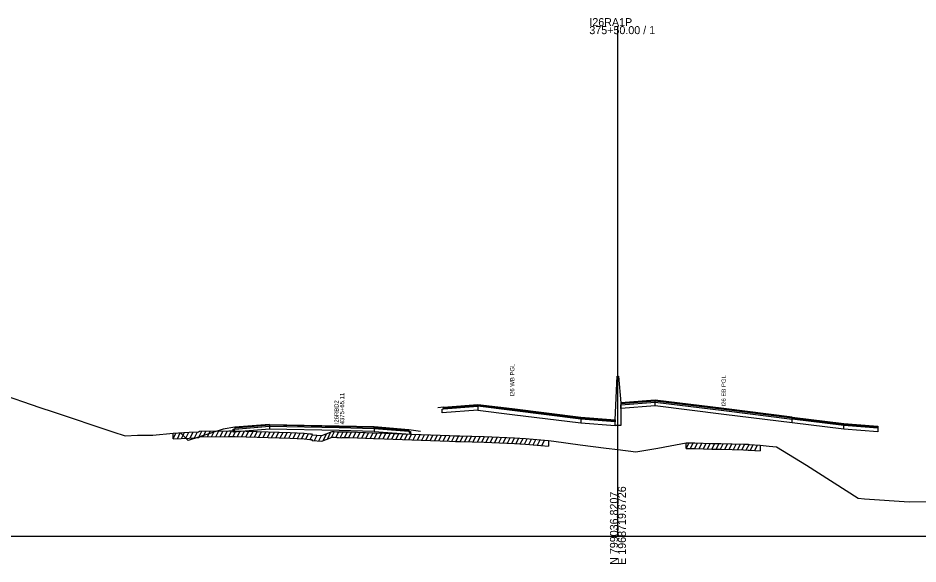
# Model space of a CAD drawing. Extents: x 1017 to 19997, y -1947 to 50737.
# Drawn here: x 14390.1 to 14705, y 25490.3 to 25681.3 of the extents above; entities that cross this region are included whole.
import ezdxf

# ---------------------------------------------------------------- set-up
doc = ezdxf.new("R2010")
doc.units = 0
for name, color, linetype in [('RD_GPK_XS_Cell', 7, 'Continuous'), ('RD_XS_Base', 7, 'Continuous'), ('RD_XS_ExGround', 7, 'Continuous'), ('RD_XS_ExPaveRet', 7, 'Continuous'), ('RD_XS_Greenside', 7, 'Continuous'), ('RD_XS_MedBWall', 7, 'Continuous'), ('RD_XS_Pave', 7, 'Continuous'), ('RD_XS_PaveOvlay', 7, 'Continuous'), ('RD_XS_TieSlope', 7, 'Continuous'), ('RD_XS_TX_Notes', 7, 'Continuous')]:
    doc.layers.add(name, color=color, linetype=linetype)

msp = doc.modelspace()

# ---------------------------------------------------------------- linework, layer by layer
at = {"layer": 'RD_GPK_XS_Cell'}
for p, q in [((14600, 25500), (14600, 25678.43)), ((14000, 25500), (14600, 25500)), ((14600, 25500), (15200, 25500))]:
    msp.add_line(p, q, dxfattribs=at)
at = {"layer": 'RD_XS_Base'}
for points in [[(14613, 25545.62), (14613, 25546.96)], [(14538.45, 25544.49), (14538.95, 25544.53), (14550.95, 25545.47)], [(14538.45, 25543.15), (14538.45, 25544.49)], [(14550.95, 25544.13), (14538.45, 25543.15)], [(14550.95, 25545.47), (14550.95, 25544.13)], [(14551, 25544.13), (14550.95, 25544.13)], [(14551, 25545.47), (14551, 25544.13)], [(14551, 25544.13), (14563, 25542.65), (14587, 25539.67)], [(14601, 25544.68), (14601, 25546.02)], [(14613, 25545.62), (14601, 25544.68)], [(14660.95, 25539.68), (14637, 25542.65), (14613, 25545.62)], [(14599, 25540.07), (14587, 25541.01)], [(14587, 25541.01), (14587, 25539.67)], [(14660.95, 25539.68), (14660.95, 25541.02)], [(14465.4, 25536.46), (14465.91, 25537.51), (14478.1, 25538.5)], [(14465.4, 25537.46), (14465.91, 25537.51), (14478.1, 25538.5)], [(14478.1, 25537.5), (14465.4, 25536.46)], [(14465.4, 25536.46), (14465.4, 25537.46)], [(14478.1, 25538.5), (14478.1, 25537.5)], [(14514.67, 25536.7), (14502.48, 25536.99), (14478.1, 25537.5)], [(14514.67, 25537.7), (14514.67, 25536.7)], [(14527.37, 25535.68), (14526.86, 25536.73), (14514.67, 25537.7)], [(14514.67, 25537.7), (14526.86, 25536.73), (14527.37, 25536.68)], [(14587, 25539.67), (14599, 25538.73)], [(14599, 25538.73), (14599, 25540.07)], [(14679, 25537.44), (14660.95, 25539.68)], [(14679, 25537.44), (14679, 25538.78)], [(14691, 25536.48), (14679, 25537.44)], [(14691, 25537.82), (14691, 25536.48)], [(14514.67, 25536.7), (14527.37, 25535.68)], [(14527.37, 25536.68), (14527.37, 25535.68)]]:
    msp.add_lwpolyline(points, dxfattribs=at)
at = {"layer": 'RD_XS_ExGround'}
msp.add_lwpolyline([(14382.77, 25550.18), (14397.7, 25545.03), (14402.42, 25543.51), (14423.24, 25536.5), (14427.57, 25535.11), (14431.93, 25535.34), (14437.24, 25535.38), (14444.33, 25536.06), (14450.01, 25536.37), (14453.23, 25536.54), (14453.57, 25536.76), (14463.88, 25536.91), (14464.61, 25536.92), (14466.03, 25536.88), (14477.62, 25536.54), (14485.29, 25536.26), (14490.16, 25536.07), (14492.25, 25535.87), (14492.77, 25535.82), (14493.06, 25535.53), (14496.4, 25535.26), (14497.9, 25535.83), (14499.99, 25536.66), (14500.73, 25536.62), (14501.59, 25536.55), (14502.2, 25536.51), (14503.25, 25536.48), (14503.48, 25536.55), (14504.3, 25536.53), (14506.06, 25536.52), (14514.42, 25536.18), (14518.37, 25536.03), (14521.38, 25535.92), (14531.11, 25535.58), (14541.07, 25535.25), (14543.18, 25535.17), (14544.71, 25535.13), (14553.23, 25534.88), (14563.77, 25534.4), (14565.69, 25534.32), (14567.63, 25534.16), (14575.68, 25533.49), (14577.55, 25533.22), (14586.83, 25532.01), (14595.89, 25530.86), (14600, 25530.32), (14606.24, 25529.5), (14613.98, 25530.84), (14618.29, 25531.62), (14623.89, 25532.7), (14625.55, 25532.72), (14626.9, 25532.69), (14632.87, 25532.5), (14636.05, 25532.42), (14643.89, 25532.21), (14645.56, 25532.16), (14645.98, 25532.14), (14649.75, 25531.92), (14652.97, 25531.57), (14655.51, 25531.34), (14666.01, 25524.85), (14684.05, 25513.29), (14686.33, 25513.14), (14701.86, 25512.06), (14724.19, 25512.23)], dxfattribs=at)
at = {"layer": 'RD_XS_ExPaveRet'}
for p, q in [((14444.33, 25534.06), (14445.36, 25536.11)), ((14444.33, 25534.06), (14444.33, 25536.06)), ((14444.33, 25534.06), (14450.01, 25534.37)), ((14445.83, 25534.14), (14446.86, 25536.2)), ((14447.33, 25534.22), (14448.36, 25536.28)), ((14448.83, 25534.3), (14449.86, 25536.36)), ((14450.01, 25534.37), (14453.23, 25534.54)), ((14450.33, 25534.38), (14451.36, 25536.44)), ((14451.83, 25534.47), (14452.86, 25536.52)), ((14453.23, 25534.54), (14453.57, 25534.76)), ((14453.33, 25534.61), (14454.41, 25536.77)), ((14453.57, 25534.76), (14463.88, 25534.91)), ((14454.83, 25534.77), (14455.83, 25536.79)), ((14456.33, 25534.8), (14457.33, 25536.81)), ((14457.83, 25534.82), (14458.83, 25536.83)), ((14459.33, 25534.84), (14460.33, 25536.85)), ((14460.83, 25534.86), (14461.83, 25536.88)), ((14462.33, 25534.88), (14463.33, 25536.9)), ((14463.83, 25534.9), (14464.83, 25536.91)), ((14463.88, 25534.91), (14464.61, 25534.92)), ((14464.61, 25534.92), (14466.03, 25534.88)), ((14465.33, 25534.9), (14466.31, 25536.87)), ((14466.03, 25534.88), (14477.62, 25534.54)), ((14466.83, 25534.86), (14467.81, 25536.83)), ((14468.33, 25534.81), (14469.31, 25536.78)), ((14469.83, 25534.77), (14470.81, 25536.74)), ((14471.33, 25534.73), (14472.31, 25536.7)), ((14472.83, 25534.68), (14473.81, 25536.65)), ((14474.33, 25534.64), (14475.31, 25536.61)), ((14475.83, 25534.59), (14476.81, 25536.57)), ((14477.33, 25534.55), (14478.31, 25536.52)), ((14477.62, 25534.54), (14485.29, 25534.26)), ((14478.83, 25534.5), (14479.81, 25536.46)), ((14480.33, 25534.44), (14481.31, 25536.41)), ((14481.83, 25534.39), (14482.81, 25536.35)), ((14483.33, 25534.33), (14484.31, 25536.3)), ((14484.83, 25534.28), (14485.81, 25536.24)), ((14485.29, 25534.26), (14490.16, 25534.07)), ((14486.33, 25534.22), (14487.31, 25536.18)), ((14487.83, 25534.16), (14488.81, 25536.12)), ((14489.33, 25534.1), (14490.3, 25536.05)), ((14490.83, 25534.01), (14491.78, 25535.92)), ((14492.33, 25533.87), (14493.16, 25535.52)), ((14493.83, 25533.47), (14494.79, 25535.39)), ((14495.33, 25533.35), (14496.29, 25535.27)), ((14496.83, 25533.42), (14498.06, 25535.89)), ((14497.9, 25533.83), (14499.99, 25534.66)), ((14498.33, 25534), (14499.58, 25536.49)), ((14499.83, 25534.59), (14500.84, 25536.61)), ((14499.99, 25534.66), (14500.73, 25534.62)), ((14500.73, 25534.62), (14501.59, 25534.55)), ((14501.33, 25534.57), (14502.29, 25536.51)), ((14501.59, 25534.55), (14502.2, 25534.51)), ((14502.2, 25534.51), (14503.25, 25534.48)), ((14502.83, 25534.49), (14503.85, 25536.54)), ((14503.25, 25534.48), (14503.48, 25534.55)), ((14503.48, 25534.55), (14504.3, 25534.53)), ((14504.3, 25534.53), (14506.06, 25534.52)), ((14504.33, 25534.53), (14505.32, 25536.52)), ((14505.83, 25534.52), (14506.81, 25536.49)), ((14506.06, 25534.52), (14514.42, 25534.18)), ((14507.33, 25534.47), (14508.31, 25536.43)), ((14508.83, 25534.41), (14509.81, 25536.37)), ((14510.33, 25534.35), (14511.31, 25536.31)), ((14511.83, 25534.29), (14512.81, 25536.25)), ((14513.33, 25534.23), (14514.31, 25536.19)), ((14514.42, 25534.18), (14518.37, 25534.03)), ((14514.83, 25534.17), (14515.81, 25536.13)), ((14516.33, 25534.11), (14517.31, 25536.07)), ((14517.83, 25534.05), (14518.81, 25536.01)), ((14519.33, 25533.99), (14520.31, 25535.96)), ((14520.83, 25533.94), (14521.81, 25535.9)), ((14522.33, 25533.88), (14523.31, 25535.85)), ((14523.83, 25533.83), (14524.81, 25535.8)), ((14525.33, 25533.78), (14526.31, 25535.75)), ((14526.83, 25533.73), (14527.81, 25535.69)), ((14528.33, 25533.68), (14529.31, 25535.64)), ((14529.83, 25533.63), (14530.81, 25535.59)), ((14531.33, 25533.57), (14532.31, 25535.54)), ((14532.83, 25533.52), (14533.81, 25535.49)), ((14534.33, 25533.47), (14535.31, 25535.44)), ((14535.83, 25533.42), (14536.81, 25535.39)), ((14537.33, 25533.37), (14538.31, 25535.34)), ((14538.83, 25533.32), (14539.81, 25535.29)), ((14540.33, 25533.27), (14541.31, 25535.24)), ((14541.83, 25533.22), (14542.81, 25535.19)), ((14543.33, 25533.17), (14544.31, 25535.14)), ((14544.83, 25533.13), (14545.81, 25535.1)), ((14546.33, 25533.08), (14547.31, 25535.05)), ((14547.83, 25533.04), (14548.81, 25535.01)), ((14549.33, 25532.99), (14550.31, 25534.96)), ((14550.83, 25532.95), (14551.81, 25534.92)), ((14552.33, 25532.9), (14553.31, 25534.87)), ((14553.83, 25532.85), (14554.81, 25534.8)), ((14555.33, 25532.78), (14556.31, 25534.74)), ((14556.83, 25532.71), (14557.81, 25534.67)), ((14558.33, 25532.65), (14559.31, 25534.6)), ((14559.83, 25532.58), (14560.81, 25534.53)), ((14561.33, 25532.51), (14562.31, 25534.47)), ((14562.83, 25532.44), (14563.81, 25534.4)), ((14564.33, 25532.38), (14565.31, 25534.33)), ((14565.83, 25532.31), (14566.79, 25534.23)), ((14490.16, 25534.07), (14492.25, 25533.87)), ((14492.25, 25533.87), (14492.77, 25533.82)), ((14492.77, 25533.82), (14493.06, 25533.53)), ((14493.06, 25533.53), (14496.4, 25533.26)), ((14496.4, 25533.26), (14497.9, 25533.83)), ((14518.37, 25534.03), (14521.38, 25533.92)), ((14521.38, 25533.92), (14531.11, 25533.58)), ((14531.11, 25533.58), (14541.07, 25533.25)), ((14541.07, 25533.25), (14543.18, 25533.17)), ((14543.18, 25533.17), (14544.71, 25533.13)), ((14544.71, 25533.13), (14553.23, 25532.88)), ((14553.23, 25532.88), (14563.77, 25532.4)), ((14563.77, 25532.4), (14565.69, 25532.32)), ((14565.69, 25532.32), (14567.63, 25532.16)), ((14567.33, 25532.18), (14568.29, 25534.1)), ((14567.63, 25532.16), (14575.68, 25531.49)), ((14568.83, 25532.06), (14569.79, 25533.98)), ((14570.33, 25531.93), (14571.29, 25533.86)), ((14571.83, 25531.81), (14572.79, 25533.73)), ((14573.33, 25531.69), (14574.29, 25533.61)), ((14575.68, 25533.49), (14575.68, 25531.49)), ((14623.89, 25530.7), (14624.89, 25532.71)), ((14623.89, 25530.7), (14623.89, 25532.7)), ((14625.39, 25530.71), (14626.38, 25532.7)), ((14626.89, 25530.69), (14627.87, 25532.66)), ((14628.39, 25530.64), (14629.37, 25532.61)), ((14629.89, 25530.59), (14630.87, 25532.56)), ((14631.39, 25530.54), (14632.37, 25532.51)), ((14632.89, 25530.49), (14633.88, 25532.47)), ((14634.39, 25530.46), (14635.38, 25532.43)), ((14635.89, 25530.42), (14636.87, 25532.39)), ((14637.39, 25530.38), (14638.37, 25532.35)), ((14638.89, 25530.34), (14639.87, 25532.31)), ((14640.39, 25530.3), (14641.37, 25532.27)), ((14641.89, 25530.26), (14642.87, 25532.23)), ((14643.39, 25530.22), (14644.37, 25532.19)), ((14644.89, 25530.18), (14645.87, 25532.14)), ((14646.39, 25530.12), (14647.36, 25532.06)), ((14647.89, 25530.03), (14648.86, 25531.98)), ((14649.75, 25531.92), (14649.75, 25529.92)), ((14623.89, 25530.7), (14625.55, 25530.72)), ((14625.55, 25530.72), (14626.9, 25530.69)), ((14626.9, 25530.69), (14632.87, 25530.5)), ((14632.87, 25530.5), (14636.05, 25530.42)), ((14636.05, 25530.42), (14643.89, 25530.21)), ((14643.89, 25530.21), (14645.56, 25530.16)), ((14645.56, 25530.16), (14645.98, 25530.14)), ((14645.98, 25530.14), (14649.75, 25529.92))]:
    msp.add_line(p, q, dxfattribs=at)
at = {"layer": 'RD_XS_Greenside'}
for points in [[(14538.95, 25545.19), (14536.95, 25544.87)], [(14461.85, 25537.49), (14449.66, 25533.46)], [(14465.91, 25538.14), (14461.85, 25537.49)], [(14526.86, 25537.36), (14530.93, 25536.72)]]:
    msp.add_lwpolyline(points, dxfattribs=at)
at = {"layer": 'RD_XS_MedBWall'}
for points in [[(14599, 25540.72), (14599.75, 25556.02), (14600.25, 25556.02), (14601, 25546.68)], [(14601, 25546.68), (14601, 25538.72)], [(14599, 25538.72), (14599, 25540.72)], [(14601, 25538.72), (14599, 25538.72)]]:
    msp.add_lwpolyline(points, dxfattribs=at)
at = {"layer": 'RD_XS_Pave'}
for points in [[(14613, 25547.3), (14601, 25546.36)], [(14601, 25546.02), (14613, 25546.96)], [(14613, 25546.96), (14613, 25547.3)], [(14660.95, 25541.36), (14637, 25544.33), (14613, 25547.3)], [(14613, 25546.96), (14637, 25543.99), (14660.95, 25541.02)], [(14550.95, 25545.47), (14538.95, 25544.53)], [(14538.95, 25544.53), (14538.95, 25544.86)], [(14550.95, 25545.81), (14551, 25545.81)], [(14550.95, 25545.47), (14550.95, 25545.81)], [(14551, 25545.47), (14550.95, 25545.47)], [(14551, 25545.81), (14551, 25545.47)], [(14587, 25541.01), (14563, 25543.99), (14551, 25545.47)], [(14601, 25546.36), (14601, 25546.02)], [(14587, 25541.35), (14587, 25541.01)], [(14587, 25541.35), (14599, 25540.41)], [(14660.95, 25541.36), (14679, 25539.12)], [(14660.95, 25541.02), (14660.95, 25541.36)], [(14679, 25538.78), (14660.95, 25541.02)], [(14478.1, 25538.81), (14465.91, 25537.83)], [(14465.91, 25537.51), (14478.1, 25538.5)], [(14465.91, 25537.83), (14465.91, 25537.51)], [(14514.67, 25538.02), (14502.48, 25538.31), (14478.1, 25538.81)], [(14478.1, 25538.81), (14478.1, 25538.5)], [(14478.1, 25538.5), (14502.48, 25537.99), (14514.67, 25537.7)], [(14514.67, 25537.7), (14514.67, 25538.02)], [(14514.67, 25538.02), (14526.86, 25537.05)], [(14526.86, 25536.73), (14514.67, 25537.7)], [(14599, 25540.41), (14599, 25540.07)], [(14679, 25539.12), (14679, 25538.78)], [(14691, 25537.82), (14679, 25538.78)], [(14691, 25538.16), (14691, 25537.82)], [(14526.86, 25537.05), (14526.86, 25536.73)]]:
    msp.add_lwpolyline(points, dxfattribs=at)
at = {"layer": 'RD_XS_PaveOvlay'}
for points in [[(14613, 25547.64), (14601, 25546.68)], [(14613, 25547.3), (14613, 25547.64)], [(14660.95, 25541.69), (14637, 25544.66), (14613, 25547.64)], [(14538.95, 25545.19), (14550.95, 25546.15)], [(14550.95, 25545.81), (14538.95, 25544.86)], [(14538.95, 25544.86), (14538.95, 25545.19)], [(14550.95, 25546.15), (14550.95, 25545.81)], [(14551, 25546.15), (14550.95, 25546.15)], [(14551, 25546.15), (14563, 25544.66), (14587, 25541.68)], [(14551, 25545.81), (14551, 25546.15)], [(14587, 25541.35), (14563, 25544.33), (14551, 25545.81)], [(14601, 25546.68), (14601, 25546.36)], [(14587, 25541.68), (14587, 25541.35)], [(14587, 25541.68), (14599, 25540.72)], [(14599, 25540.72), (14599, 25540.41)], [(14660.95, 25541.69), (14679, 25539.45)], [(14660.95, 25541.36), (14660.95, 25541.69)], [(14478.1, 25539.13), (14465.91, 25538.14)], [(14465.91, 25538.14), (14465.91, 25537.83)], [(14478.1, 25539.13), (14502.48, 25538.63), (14514.67, 25538.34)], [(14478.1, 25538.81), (14478.1, 25539.13)], [(14514.67, 25538.34), (14514.67, 25538.02)], [(14514.67, 25538.34), (14526.86, 25537.36)], [(14526.86, 25537.36), (14526.86, 25537.05)], [(14679, 25539.45), (14691, 25538.49)], [(14679, 25539.12), (14679, 25539.45)], [(14691, 25538.16), (14679, 25539.12)], [(14691, 25538.49), (14691, 25538.16)]]:
    msp.add_lwpolyline(points, dxfattribs=at)
at = {"layer": 'RD_XS_TieSlope'}
msp.add_lwpolyline([(14449.66, 25533.46), (14446.88, 25536.19)], dxfattribs=at)

# ---------------------------------------------------------------- texts
at = {"layer": 'RD_GPK_XS_Cell'}
for s, p in [('I26RA1P', (14590, 25678.43)), ('375+50.00 / 1', (14590, 25675.63))]:
    msp.add_text(s, height=2.8, dxfattribs=at).set_placement(p)
for s, p in [('N 799036.8207', (14600, 25490)), ('E 1968719.6726', (14602.8, 25490))]:
    msp.add_text(s, height=2.8, rotation=90, dxfattribs=at).set_placement(p)
at = {"layer": 'RD_XS_TX_Notes'}
for s, p in [('I26 WB PGL', (14563.75, 25548.86)), ('I26 EB PGL', (14637.75, 25545.39)), (' I26RBD2', (14502.26, 25538.59)), (' 4375+65.11', (14504.21, 25538.59))]:
    msp.add_text(s, height=1.5, rotation=90, dxfattribs=at).set_placement(p)

doc.saveas('drawing.dxf')
